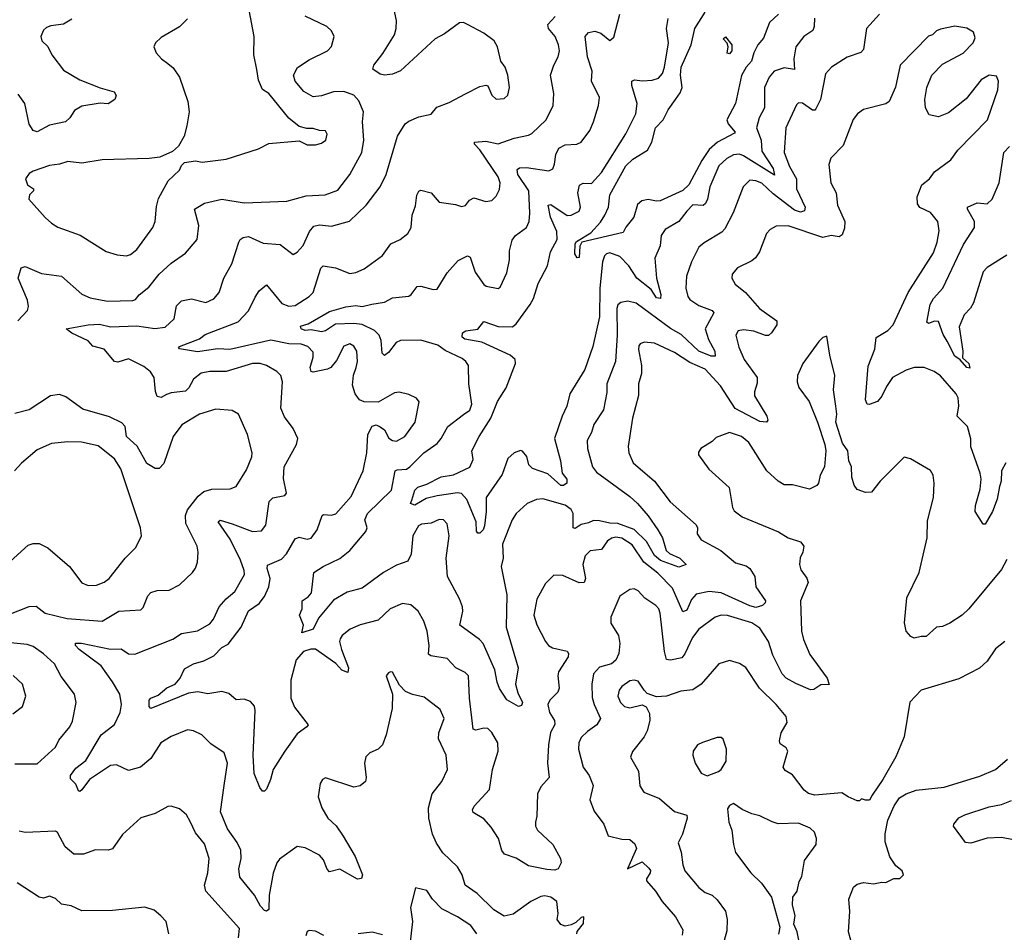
# Model space of a CAD drawing. Extents: x 1771496 to 1971148, y 471553 to 643630.
# Tile 403 of 656: x 1861708 to 1866559, y 571342 to 575839. Entities that reach past the tile are written whole.
import ezdxf

# ---------------------------------------------------------------- set-up
doc = ezdxf.new("R2010")
doc.units = 0

msp = doc.modelspace()

# ---------------------------------------------------------------- linework, layer by layer
at = {"layer": '0CON10XD'}
for points in [[(1862755, 573355.3), (1862855, 573316.4), (1862900.3, 573319.7), (1862921.2, 573348.8), (1862936.7, 573465), (1862955, 573482.2), (1863015, 573493.8), (1863023.3, 573505), (1863008.3, 573578.3), (1863010.8, 573635), (1863071.5, 573745), (1863078.9, 573775), (1863055.6, 573825), (1863012.3, 573882.3), (1862994.7, 573925), (1863003.6, 574055), (1862995.6, 574085), (1862976, 574105), (1862925, 574135.5), (1862893.8, 574143.8), (1862855, 574144.6), (1862725.4, 574105.4), (1862645, 574106), (1862603, 574097), (1862565, 574067.1), (1862541.8, 574025), (1862525, 574007.7), (1862455, 574000), (1862431.4, 573991.4), (1862405, 573977.5), (1862385, 573982), (1862376.7, 574006.7), (1862371.2, 574075), (1862353.1, 574103.1), (1862319.3, 574129.3), (1862245, 574167.5), (1862191.2, 574151.2), (1862175, 574154.4), (1862125, 574215.6), (1862069.4, 574229.4), (1862045, 574256), (1861965, 574294.4), (1861937.5, 574315), (1862045, 574335.4), (1862101.9, 574338.1), (1862155, 574325.9), (1862285, 574329.4), (1862373.5, 574316.5), (1862425, 574323.5), (1862469.4, 574365), (1862481.7, 574428.3), (1862505, 574453.6), (1862555, 574462.7), (1862625, 574445.6), (1862665, 574462.5), (1862691.4, 574495), (1862714.6, 574565.4), (1862753.8, 574636.2), (1862787.6, 574742.4), (1862795, 574756), (1862810, 574765), (1862835, 574770.5), (1862907.8, 574737.8), (1862991.3, 574731.3), (1863055, 574681.2), (1863075, 574692.5), (1863105, 574725.6), (1863135.9, 574795), (1863158.3, 574821.7), (1863185, 574828), (1863245, 574821.2), (1863333.6, 574846.4), (1863415.7, 574924.3), (1863484.7, 575015.3), (1863513.3, 575075), (1863570, 575265), (1863607.1, 575325), (1863625, 575338.9), (1863675, 575360), (1863735, 575373.8), (1863763, 575407), (1863825, 575431.1), (1863905, 575473.1), (1863975, 575508.9), (1864005, 575516), (1864015, 575513.3), (1864035, 575466), (1864055, 575447.1), (1864095, 575450.6), (1864113.4, 575466.6), (1864122.2, 575505), (1864113.3, 575565), (1864100, 575605), (1864078.8, 575635), (1864062.5, 575705), (1864046, 575735), (1863995, 575772.2), (1863915, 575815.7), (1863895, 575824.3), (1863875, 575822.9), (1863800.7, 575769.3), (1863755, 575744.2), (1863585, 575586.2), (1863545, 575569.6), (1863505, 575565.5), (1863485, 575569.6), (1863448.8, 575595), (1863452.5, 575615), (1863498.2, 575671.8), (1863555, 575764), (1863563.6, 575795), (1863565.5, 575835), (1863551.9, 575895)], [(1861965, 575841.5), (1861925, 575816.1), (1861861.5, 575808.5), (1861839.7, 575800.3), (1861825, 575786.2), (1861812.2, 575755), (1861816.9, 575735), (1861847, 575707), (1861866.2, 575665), (1861925, 575590.4), (1862005, 575541.8), (1862105, 575502.1), (1862173.3, 575483.3), (1862184, 575465), (1862176.7, 575445), (1862145, 575424.4), (1862105, 575427.1), (1862015, 575413.3), (1861978.8, 575391.2), (1861955, 575354.4), (1861934, 575336), (1861855, 575319.2), (1861795, 575285.6), (1861775, 575291.9), (1861755, 575324.2), (1861734.2, 575425), (1861700.9, 575470.9)], [(1862535, 575842), (1862495, 575804.2), (1862405, 575751.2), (1862376.7, 575725), (1862370, 575705), (1862380, 575675), (1862406.7, 575645), (1862437.5, 575622.5), (1862465, 575602), (1862495.4, 575555.4), (1862537.1, 575435), (1862542.5, 575385), (1862532.5, 575315), (1862518, 575265), (1862491.2, 575215), (1862460.8, 575189.2), (1862398.8, 575161.2), (1862345.8, 575154.2), (1862115, 575148.6), (1862015, 575131.4), (1861945, 575140.6), (1861905, 575126.9), (1861855, 575120.6), (1861775, 575092.5), (1861755, 575081.2), (1861736.2, 575055), (1861746.2, 575025), (1861776.2, 575005), (1861776.7, 574995), (1861756.7, 574975), (1861753.3, 574955), (1861833.4, 574863.4), (1861865.7, 574835.7), (1861897, 574817), (1862006.3, 574776.3), (1862135, 574697.1), (1862189.4, 574679.4), (1862235, 574674.3)], [(1862235, 574674.3), (1862255, 574681.4), (1862285, 574705.8), (1862364.4, 574815), (1862376.4, 574845), (1862382.1, 574917.9), (1862391.9, 574958.1), (1862440, 575045), (1862495, 575097.5), (1862505, 575120), (1862520, 575135), (1862575, 575143.3), (1862606.7, 575136.7), (1862725, 575152), (1862885, 575202.5), (1862935, 575228), (1863085, 575242.5), (1863125, 575222), (1863165, 575221.2), (1863195, 575230), (1863216, 575245), (1863223.8, 575275), (1863215, 575291.2), (1863185, 575292), (1863155, 575302.5), (1863122.7, 575302.7), (1863085, 575312.5), (1863035, 575354), (1862935, 575474.2), (1862904, 575495), (1862885, 575540), (1862876.6, 575593.4), (1862862.5, 575665), (1862863.5, 575755), (1862839.5, 575885)], [(1863365.4, 574125), (1863371.8, 574155), (1863368.6, 574205), (1863355, 574230), (1863335, 574241.4), (1863305, 574229.2), (1863269.9, 574160.1), (1863241.9, 574125), (1863225, 574116.1), (1863155, 574101.8), (1863144.6, 574104.6), (1863139.7, 574125), (1863154.7, 574175), (1863155, 574200), (1863128.5, 574228.5), (1863095, 574240.5), (1863035, 574242), (1862945, 574259.8), (1862743.3, 574213.3), (1862685, 574216.7), (1862585, 574202.1), (1862495, 574216.7), (1862490.8, 574225), (1862495, 574228.6), (1862594.6, 574265.4), (1862622.8, 574287.2), (1862785, 574349.4), (1862836.2, 574403.8), (1862868.4, 574471.6), (1862887.6, 574502.4), (1862925, 574532.5), (1862999.7, 574439.7), (1863035, 574427.6), (1863065, 574430.9), (1863134.5, 574475), (1863153.6, 574495), (1863192.7, 574615), (1863203.8, 574626.2), (1863265, 574616.2), (1863335, 574588.5), (1863365, 574592.2), (1863405, 574610.6), (1863495, 574676.9), (1863536.2, 574733.8), (1863582, 574755), (1863620, 574785), (1863637.8, 574815), (1863642.5, 574875), (1863659.1, 574920.9), (1863665, 574973.3), (1863675, 574993.8), (1863685, 574998.8), (1863735, 574985.8), (1863775, 574939.5), (1863855, 574928.5), (1863885, 574917.8), (1863905, 574922.5), (1863925, 574949.2), (1863945, 574961.1), (1864005, 574943.3), (1864035, 574947.1), (1864055, 574969.2), (1864071.7, 575001.7), (1864076.1, 575035), (1864065.4, 575065), (1863975, 575197.3), (1863948.6, 575225), (1863948.8, 575235), (1864005, 575240.3), (1864065, 575226.2), (1864145, 575254.3), (1864215, 575269.4), (1864231.7, 575278.3), (1864301.5, 575345), (1864336.5, 575415), (1864340.6, 575475), (1864323.6, 575565), (1864340, 575615), (1864360.9, 575655), (1864367.1, 575685), (1864362.9, 575715), (1864346.8, 575755), (1864314.4, 575795), (1864310.8, 575815), (1864346.2, 575853.8)], [(1862525, 574688.6), (1862583.3, 574755), (1862591.5, 574825), (1862570, 574905), (1862618.8, 574935), (1862705, 574953.5), (1862815, 574936.4), (1863024.1, 574944.1), (1863119.7, 574970.3), (1863212.5, 574975), (1863275, 574998.1), (1863334.5, 575075), (1863394.3, 575184.3), (1863404.5, 575245), (1863397.7, 575335), (1863401.8, 575385), (1863378.6, 575438.6), (1863355, 575467.1), (1863304.7, 575484.7), (1863255, 575483.2), (1863195, 575464), (1863155, 575458.8), (1863108.2, 575485), (1863066.2, 575535), (1863057.7, 575565), (1863076.8, 575603.2), (1863135, 575641.1), (1863225.6, 575685), (1863243.9, 575706.1), (1863258.1, 575755), (1863243.8, 575783.8), (1863221.9, 575805), (1863115, 575855.3)], [(1865944.4, 575865), (1865880, 575795), (1865865, 575692), (1865852.3, 575677.7), (1865785, 575653.3), (1865708, 575605), (1865677.9, 575572.1), (1865653.1, 575445), (1865631.4, 575398.6), (1865625, 575392.2), (1865615, 575393.5), (1865565, 575427.1), (1865545, 575428.6), (1865535, 575418.8), (1865482.5, 575305), (1865475.4, 575185), (1865501.2, 575115), (1865535.4, 575055), (1865535.3, 575005), (1865578.5, 574915), (1865575, 574896), (1865555, 574890.6), (1865525, 574899.8), (1865420.5, 574980.5), (1865365, 575032.3), (1865335, 575045.4), (1865305, 575047.5), (1865272.7, 575015), (1865223.3, 574886.7), (1865182.2, 574807.8), (1865167.6, 574792.4), (1865080.5, 574739.5), (1865055, 574717.1), (1865017.5, 574645), (1864993.1, 574575), (1864990.4, 574515), (1865000.4, 574475), (1865010.4, 574460.4), (1865055, 574430.4), (1865120, 574405), (1865128.8, 574395), (1865085.3, 574315), (1865102.1, 574262.1), (1865132.7, 574205), (1865135, 574181.2), (1865115, 574180.7), (1865055, 574204.8), (1864967.1, 574287.1), (1864915, 574317.5), (1864745, 574441.5), (1864705, 574452.5), (1864670, 574445), (1864655, 574434), (1864650.7, 574415), (1864652.5, 574285), (1864642.9, 574155), (1864601, 574045), (1864600.9, 574000.9), (1864584.3, 573915.7), (1864536.6, 573843.4), (1864525.4, 573805), (1864504.1, 573765), (1864506.2, 573725), (1864529.6, 573635), (1864549.6, 573609.6), (1864715, 573489.5), (1864751.5, 573455), (1864805, 573393.5), (1864852.1, 573325), (1864874.5, 573285), (1864892.7, 573222.7), (1864908.9, 573208.9), (1864960.9, 573185), (1864992.5, 573155), (1864955, 573140.5), (1864865, 573174.1), (1864835, 573198.1), (1864797.2, 573267.2), (1864736, 573326), (1864655.8, 573355.8), (1864615, 573357.4), (1864565, 573369.5), (1864535, 573370.4), (1864510.1, 573359.9), (1864475, 573352.1), (1864445, 573331.8), (1864435, 573334.3), (1864435.3, 573405), (1864425.2, 573425.2), (1864395.8, 573445.8), (1864285, 573477.7), (1864255, 573474.5), (1864209.2, 573455), (1864155, 573405.6), (1864134.5, 573375), (1864086.4, 573255), (1864090, 573185), (1864080.7, 573145), (1864108.8, 573005), (1864104.6, 572845), (1864164.6, 572645), (1864150.4, 572565), (1864162, 572522), (1864185.7, 572474.3), (1864180, 572460), (1864165, 572453.8), (1864107.6, 572487.6), (1864072.7, 572542.7), (1864060.3, 572575), (1864048.4, 572635), (1863991.3, 572765), (1863972.9, 572785), (1863876.9, 572855), (1863891.6, 572925), (1863889.7, 572945), (1863875.8, 572985), (1863815.5, 573095), (1863809.7, 573185), (1863824.7, 573295), (1863814.6, 573355), (1863796, 573375), (1863775, 573376.2), (1863735, 573357.5), (1863687.6, 573352.4), (1863673.8, 573345), (1863645.8, 573295), (1863636.4, 573205), (1863619.8, 573170.2), (1863565, 573151.3), (1863501.1, 573115), (1863395, 573037.7), (1863321.5, 573018.5), (1863255, 572978.5), (1863180.9, 572889.1), (1863155, 572835.6), (1863098.3, 572818.3), (1863107.1, 572855), (1863087.5, 572905), (1863099.4, 572935), (1863100.8, 572975), (1863130, 572995), (1863146.2, 573015), (1863156.9, 573115), (1863203.1, 573145), (1863285, 573183.8), (1863335, 573222.9), (1863413.9, 573316.1), (1863419.6, 573335), (1863409.5, 573375), (1863421.1, 573405), (1863539.7, 573520.3), (1863557.5, 573615), (1863568.5, 573621.5), (1863614.6, 573624.6), (1863630, 573635), (1863699.6, 573705), (1863765, 573750.4), (1863785.3, 573775), (1863817.5, 573835), (1863895, 573892.7)], [(1863895, 573892.7), (1863925.5, 573915), (1863935.9, 573944.1), (1863921.1, 574045), (1863920, 574135), (1863907.1, 574155), (1863889, 574169), (1863805, 574208.4), (1863769.1, 574235), (1863685, 574259), (1863585, 574258.4), (1863562.3, 574247.7), (1863525, 574198.5), (1863505, 574184.4), (1863493.9, 574195), (1863488.7, 574258.7), (1863479.4, 574285), (1863456.6, 574306.6), (1863396, 574336), (1863355, 574342.3), (1863265, 574338.8), (1863215, 574306), (1863195, 574300.3), (1863145, 574309.8), (1863115, 574306.5), (1863094.6, 574315), (1863092.2, 574327.8), (1863130, 574340), (1863235, 574401.3), (1863315, 574423.3), (1863365, 574429.6), (1863395, 574426.1), (1863443.3, 574436.7), (1863505, 574447.5), (1863545, 574467.9), (1863625, 574477.1), (1863637.5, 574485), (1863665.9, 574524.1), (1863685, 574525.7), (1863745, 574510), (1863765, 574511.2), (1863815, 574591.4), (1863868, 574652), (1863914.2, 574675.8), (1863927.8, 574667.8), (1863952.2, 574595), (1863995, 574533.3), (1864006.7, 574525), (1864065, 574513.8), (1864075, 574521.2), (1864109.1, 574590.9), (1864121.9, 574655), (1864121.1, 574698.9), (1864135, 574752), (1864151.4, 574775), (1864205.7, 574815), (1864218.5, 574845), (1864222.1, 574885), (1864216.4, 574995), (1864162.2, 575075), (1864159.4, 575100.6), (1864171.1, 575108.9), (1864205, 575109.8), (1864315, 575093.5), (1864335, 575104.2), (1864342.5, 575127.5), (1864350.3, 575175), (1864365, 575205.5), (1864395, 575221.5), (1864452.5, 575225), (1864475, 575234.4), (1864517, 575293), (1864534.5, 575335), (1864560.6, 575415), (1864565.6, 575455), (1864526.2, 575535), (1864529.2, 575585), (1864506.2, 575655), (1864493.8, 575756.2), (1864510, 575775), (1864542.4, 575782.4), (1864571.8, 575771.8), (1864615, 575736.7), (1864635, 575752.5), (1864664.4, 575865)], [(1865623.8, 575846.2), (1865622.5, 575805), (1865615.4, 575784.6), (1865571.4, 575755), (1865531.4, 575705), (1865522.1, 575645), (1865526.2, 575593.8), (1865475, 575601.8), (1865425, 575585.5), (1865400.9, 575555), (1865378.5, 575505), (1865377.9, 575405), (1865351.6, 575355), (1865338.8, 575305), (1865361.2, 575245), (1865365, 575190), (1865420.4, 575105), (1865427.7, 575072.3), (1865275, 575168), (1865255, 575175.2), (1865225, 575173.5), (1865191.8, 575155), (1865152.3, 575117.7), (1865108, 575015), (1865097.6, 574955), (1865087.8, 574932.2), (1865075, 574923.2), (1865025, 574926.2), (1864994.7, 574895.3), (1864956.5, 574845), (1864888.6, 574805), (1864868.9, 574775), (1864863.3, 574725), (1864836.9, 574663.1), (1864846.2, 574565), (1864866.7, 574485), (1864865, 574464.4), (1864845, 574468.1), (1864819.7, 574509.7), (1864749.3, 574565), (1864708.8, 574625), (1864665, 574671.2), (1864615, 574689.7), (1864598.6, 574685), (1864589.6, 574675), (1864580, 574645), (1864566.7, 574515), (1864564.3, 574375), (1864532.3, 574227.7), (1864492.5, 574115), (1864418, 573995), (1864404.4, 573935), (1864380.6, 573885), (1864343.5, 573775), (1864372.5, 573665), (1864380.8, 573605), (1864404.4, 573575), (1864404, 573555), (1864387.3, 573542.7), (1864375, 573544.2), (1864310.8, 573600.8), (1864235, 573626.7), (1864216.9, 573645), (1864206.2, 573686.2), (1864185, 573713.3), (1864175, 573716.2), (1864145, 573704), (1864113.8, 573676.2), (1864085, 573597.5), (1864005.7, 573485), (1864007.3, 573415), (1863999.1, 573345), (1863991.1, 573325), (1863975, 573308.6), (1863965, 573309.2), (1863958.5, 573318.5), (1863957.9, 573365), (1863911.6, 573475), (1863885, 573504.1), (1863865, 573507), (1863765, 573493.2), (1863711.1, 573478.9), (1863655, 573446.9), (1863634, 573454), (1863639.5, 573470.5), (1863655, 573520), (1863670, 573535), (1863715, 573550), (1863785, 573585.6), (1863845, 573595.7), (1863926.8, 573633.2), (1863942.3, 573672.3), (1863935.6, 573715), (1863971.8, 573785), (1864029.6, 573875), (1864062.2, 573957.8), (1864105.5, 574024.5), (1864151.7, 574145), (1864148.6, 574165), (1864125.4, 574185), (1863985, 574250.4), (1863902, 574265), (1863888.8, 574275), (1863890, 574295), (1863906.7, 574305), (1863965, 574313.6), (1863995, 574351.5), (1864065, 574327.5), (1864136.7, 574325), (1864155, 574340.8), (1864222.7, 574435), (1864239.4, 574465), (1864261.9, 574538.1), (1864308.4, 574625), (1864324.2, 574695), (1864356.5, 574755), (1864354.8, 574795), (1864323, 574865), (1864311.9, 574925), (1864325, 574927.7), (1864405, 574874), (1864425.3, 574874.7), (1864465.3, 574894.7), (1864471.3, 574915), (1864458.8, 574985), (1864467, 575023), (1864485, 575032.7), (1864525, 575032.1), (1864575, 575086.4), (1864695, 575276.9), (1864743.6, 575375), (1864750, 575425), (1864724.4, 575515), (1864724.6, 575535.4), (1864737.8, 575542.2), (1864777, 575537), (1864825, 575540), (1864855, 575550.6), (1864876, 575574), (1864885.8, 575604.2), (1864904.5, 575725), (1864895.7, 575795.7), (1864902.7, 575845)], [(1865446.5, 575865), (1865403.1, 575825), (1865372.9, 575747.1), (1865345, 575714.4), (1865324.8, 575675.2), (1865313, 575635), (1865287.2, 575605), (1865265, 575564.4), (1865234.6, 575425.4), (1865192.9, 575345), (1865198.1, 575325), (1865232.5, 575285), (1865230.5, 575279.5), (1865145.6, 575235), (1865105, 575199.5), (1865068.8, 575145), (1865004.8, 575025.2), (1864975, 574997.1), (1864863.7, 574946.3), (1864845, 574944.3), (1864805, 574953.1), (1864773.8, 574946.2), (1864752.7, 574927.3), (1864734.4, 574865), (1864694.4, 574815.6), (1864680.7, 574789.3), (1864477.5, 574742.5), (1864467.6, 574722.4), (1864465, 574667.5), (1864455, 574665.8), (1864442.9, 574685), (1864444.5, 574735), (1864451.2, 574745), (1864521.6, 574788.4), (1864569.1, 574840.9), (1864591.1, 574875), (1864609.4, 574915), (1864616.2, 574975), (1864695, 575119.2), (1864728.8, 575151.2), (1864800.6, 575195), (1864822.5, 575235), (1864840.4, 575305), (1864878.1, 575345), (1864903.6, 575395), (1864940, 575445), (1864962.1, 575477.9), (1864971.5, 575505), (1864963.7, 575565), (1864967.8, 575605), (1865016.7, 575715), (1865034.6, 575795.4), (1865085.3, 575875)], [(1866566.2, 573655), (1866544.6, 573615), (1866543.8, 573565), (1866535, 573538.8), (1866524.6, 573475.4), (1866501.8, 573415), (1866465, 573353.3), (1866455, 573352.5), (1866416, 573415), (1866416.5, 573445), (1866440, 573525), (1866444.5, 573575), (1866440.4, 573605), (1866394.2, 573734.2), (1866393.6, 573773.6), (1866377.3, 573835), (1866327.7, 573885), (1866335.9, 573935.9), (1866331.8, 573975), (1866321.9, 573995), (1866245, 574084), (1866213.8, 574105), (1866165, 574124.4), (1866115, 574124.5), (1866075, 574112.5), (1866008.9, 574075), (1865978.5, 574031.5), (1865956.4, 573983.6), (1865935, 573957.1), (1865892.9, 573942.9), (1865883.8, 573945), (1865875.5, 573965.5), (1865888, 574132), (1865921.3, 574215), (1865928, 574272), (1865985, 574306.5), (1866011.2, 574335), (1866085.9, 574494.1), (1866209.8, 574690.2), (1866228.3, 574741.7), (1866238.3, 574798.3), (1866231.4, 574845), (1866195, 574888.1), (1866142.9, 574912.9), (1866130.9, 574930.9), (1866129.5, 574965), (1866152.9, 575025), (1866190, 575055), (1866215, 575088.6), (1866295, 575148), (1866330.8, 575195), (1866475.7, 575345), (1866526.8, 575493.2), (1866531.2, 575535), (1866520.7, 575560.7), (1866485, 575566), (1866445, 575542), (1866371.4, 575448.6), (1866285, 575379.2), (1866235, 575359.4), (1866189.4, 575369.4), (1866170.8, 575405), (1866166.9, 575445), (1866177.5, 575505), (1866201.9, 575565), (1866255, 575619.4), (1866357.1, 575672.9), (1866406.1, 575723.9), (1866415, 575750), (1866407.4, 575777.4), (1866375, 575796), (1866315, 575806.7), (1866245, 575792), (1866225.9, 575784.1), (1866205, 575763.3), (1866185, 575756.7), (1866046, 575615), (1866023.4, 575506.6), (1865992.5, 575435), (1865975, 575423.8), (1865865, 575396.2), (1865835.8, 575374.2), (1865815, 575346.2), (1865765, 575218.8), (1865704.5, 575155.5), (1865694.4, 575125.6), (1865704.3, 575035), (1865730, 574985), (1865736.7, 574925), (1865772.9, 574845), (1865772.2, 574812.2), (1865761.1, 574778.9), (1865745, 574769.4), (1865705.8, 574775.8), (1865665, 574765.4), (1865495, 574823.3), (1865435, 574821.5), (1865405.3, 574804.7), (1865387.8, 574785), (1865352.5, 574695), (1865334, 574666), (1865315, 574650), (1865244.6, 574615.4), (1865218.6, 574585), (1865217.5, 574565), (1865232.9, 574535), (1865284.5, 574495), (1865353.6, 574415), (1865438, 574355), (1865439.2, 574335), (1865412.5, 574295), (1865397.3, 574282.7), (1865382.1, 574282.1), (1865324.7, 574304.7), (1865275, 574310.9), (1865248.8, 574305), (1865236.9, 574285), (1865251.8, 574225), (1865277.5, 574165), (1865342.1, 574075), (1865342.3, 574047.7), (1865327.8, 574005), (1865328.7, 573985), (1865390, 573885), (1865394.1, 573865.9), (1865387.5, 573855), (1865355, 573858.5), (1865233.1, 573923.1), (1865161.6, 574035), (1865085, 574116.9), (1865009.2, 574149.2), (1864935, 574199.1), (1864835, 574244.6), (1864785, 574248.9), (1864765, 574240.8), (1864759.1, 574230.9), (1864756.4, 574213.6), (1864771.2, 574135), (1864772.5, 574095), (1864757.8, 574045), (1864756.8, 573986.8), (1864726.9, 573875), (1864705.6, 573735), (1864708.6, 573705), (1864731.4, 573655), (1864836.5, 573565), (1864913.6, 573463.6), (1865040.4, 573350.4), (1865047.5, 573335), (1865046.7, 573305), (1865066.3, 573276.3), (1865162.8, 573222.8), (1865235, 573162.2), (1865287.4, 573147.4), (1865305.3, 573135.3), (1865329.6, 573095), (1865334.7, 573045), (1865382.5, 572975), (1865381.5, 572965), (1865368.3, 572951.7), (1865335, 572943.1), (1865305, 572951), (1865164.7, 573015.3), (1865105, 573021.8), (1865041.9, 573008.1), (1865017.4, 572982.6), (1864995, 572928.9), (1864975, 572920.8), (1864925, 573038.4), (1864851.7, 573111.7), (1864783.2, 573165), (1864725, 573251.3), (1864675, 573283.6), (1864645, 573288.8), (1864625.3, 573284.7), (1864605, 573270.8), (1864575, 573227.5), (1864519.2, 573220.8), (1864495, 573197.1), (1864483.1, 573155), (1864495.5, 573085), (1864488.8, 573065), (1864465, 573064.6), (1864385, 573100), (1864339.1, 573100.9), (1864299.2, 573060.8), (1864255.9, 572984.1), (1864242.1, 572905), (1864256.3, 572856.3), (1864298.5, 572775), (1864312.9, 572755), (1864333.4, 572743.4), (1864405, 572727.1), (1864412.9, 572715), (1864410.6, 572699.4), (1864362.7, 572625), (1864359.1, 572605), (1864365.5, 572545), (1864360, 572525), (1864320.6, 572485), (1864310.9, 572465), (1864317.7, 572425), (1864342.7, 572385), (1864345.5, 572365.5), (1864323.7, 572326.3), (1864314.2, 572265.8), (1864308.7, 572175), (1864316.4, 572105), (1864275, 572058.8), (1864259.4, 572025), (1864256.2, 571915), (1864248.8, 571885), (1864250, 571865), (1864260, 571845), (1864334.5, 571774.5), (1864372.9, 571705), (1864375.8, 571685), (1864362, 571655), (1864345, 571648.5), (1864305, 571651.8), (1864215, 571669.4), (1864155, 571708.1), (1864097.4, 571727.4), (1864083.3, 571745), (1864067.7, 571805), (1864030.6, 571860.6), (1863995, 571900.6), (1863941.7, 571931.7), (1863939.2, 571945), (1863947.1, 571962.9), (1864022.5, 572045), (1864037.3, 572145), (1864065.7, 572234.3), (1864063.5, 572275), (1864035, 572325.7), (1864015, 572345.6), (1863995, 572347.8), (1863955, 572338.6), (1863942.6, 572342.6), (1863923.8, 572496.2), (1863919.2, 572605), (1863902.6, 572622.6), (1863857.1, 572645), (1863815, 572691.1), (1863734.7, 572704.7), (1863722.3, 572712.3), (1863726, 572755), (1863715.3, 572825.3), (1863700, 572875), (1863672, 572925), (1863635, 572956), (1863595, 572961.4), (1863534, 572935), (1863475, 572879.4), (1863385, 572857.8), (1863336, 572835), (1863297.1, 572805), (1863287.5, 572787.5), (1863284.6, 572775), (1863294.6, 572735), (1863328.5, 572645), (1863325, 572622.2), (1863295, 572634), (1863265.8, 572665.8), (1863165, 572737.8), (1863142.1, 572737.9), (1863106, 572725), (1863070, 572685), (1863043.6, 572585), (1863044.6, 572495), (1863061.6, 572451.6), (1863128.8, 572365), (1863123.3, 572355), (1863075, 572320), (1863014.7, 572235.3), (1862956.4, 572145), (1862944.3, 572095), (1862925, 572047.5), (1862915, 572037.5), (1862905, 572037.5), (1862891.2, 572055), (1862863.8, 572125), (1862859.4, 572215), (1862869.2, 572435), (1862865, 572455.6), (1862845, 572480), (1862815, 572490.9), (1862775, 572488.1), (1862739.2, 572519.2), (1862705, 572528.2), (1862635, 572516.8), (1862586.3, 572526.4), (1862540.1, 572519.9), (1862355, 572444.5), (1862346.7, 572455), (1862345.5, 572485), (1862354.3, 572495.7), (1862389.9, 572510.1), (1862433.3, 572546.7), (1862474.2, 572565), (1862498.6, 572595), (1862520.6, 572639.4), (1862565.4, 572664.6), (1862615, 572680), (1862665, 572704.7), (1862704.7, 572745.3), (1862735, 572762.5), (1862800, 572845), (1862835, 572926.7), (1862888.5, 572961.5), (1862915, 572997.1), (1862935.9, 573045), (1862942.5, 573085), (1862926.9, 573135), (1862929.4, 573150.6), (1862998.7, 573181.3), (1863022.6, 573207.4), (1863065, 573280.8), (1863085, 573288.6), (1863125, 573279.2), (1863145, 573284), (1863174.2, 573325), (1863198, 573395), (1863205, 573400.8), (1863245, 573397.9), (1863265.7, 573404.3), (1863340.8, 573489.2), (1863401.1, 573615), (1863418.5, 573705), (1863423.8, 573795), (1863445, 573836), (1863465, 573842), (1863485, 573833.1), (1863505, 573817.1), (1863526.6, 573776.6), (1863545, 573765.5), (1863565, 573762.5), (1863605.8, 573784.2), (1863657.5, 573855), (1863675.6, 573955.6), (1863663, 573973), (1863625, 573992.5), (1863577.3, 574002.7), (1863555, 573999.4), (1863475, 573954.4), (1863405, 573955.5), (1863382.9, 573965), (1863361.8, 573995), (1863348.1, 574038.1), (1863353, 574087), (1863365.4, 574125)], [(1865205, 575670), (1865194.3, 575674.3), (1865198.6, 575705), (1865193.5, 575723.5), (1865174, 575745), (1865185, 575754), (1865216.2, 575715), (1865216.9, 575685), (1865205, 575670)], [(1866571.1, 574678.9), (1866475, 574617.5), (1866455, 574596.9), (1866407, 574443), (1866392.9, 574417.1), (1866361.5, 574385), (1866337.5, 574325), (1866354.6, 574204.6), (1866352.9, 574172.9), (1866384.4, 574145), (1866388.9, 574121.1), (1866375, 574124.5), (1866342.1, 574162.1), (1866315, 574180), (1866277.9, 574255), (1866258.1, 574288.1), (1866235, 574350.8), (1866215, 574352.5), (1866185, 574341.2), (1866178, 574348), (1866193.5, 574435), (1866209.6, 574465), (1866256.7, 574515), (1866358.3, 574731.7), (1866411.5, 574815), (1866412, 574845), (1866377.9, 574905), (1866377.8, 574915), (1866425, 574936.4), (1866475, 574931.8), (1866498.7, 574955), (1866533.4, 575035), (1866557.5, 575185), (1866585, 575214.5)], [(1861699.4, 574355), (1861746.2, 574405), (1861751.1, 574425), (1861747.1, 574457.1), (1861701.5, 574565), (1861715, 574616), (1861735, 574622.5), (1861815, 574587.8), (1861915, 574575.6), (1862015, 574485.6), (1862055, 574467.5), (1862141.7, 574451.7), (1862265, 574454.5), (1862279.3, 574460.7), (1862296.9, 574483.1), (1862345, 574520.6), (1862395, 574584.4), (1862455, 574639.4), (1862525, 574688.6)], [(1866571.3, 573178.7), (1866545, 573129.4), (1866385, 572935.6), (1866350.8, 572905), (1866290, 572865), (1866255, 572848.8), (1866225, 572846.2), (1866175, 572800), (1866149.5, 572799.5), (1866115, 572792), (1866099.2, 572799.2), (1866075.8, 572825.8), (1866067.3, 572867.3), (1866079.2, 572990.8), (1866139.1, 573115), (1866178.5, 573285), (1866180.2, 573369.8), (1866210, 573485), (1866214, 573555), (1866208.8, 573595), (1866195, 573617.5), (1866097.5, 573675), (1866065, 573683.8), (1865946.9, 573565), (1865905, 573510), (1865875, 573508.5), (1865834.2, 573524.2), (1865820, 573545), (1865807.5, 573585), (1865806.1, 573635), (1865792.9, 573665), (1865787.7, 573715), (1865762.5, 573752.5), (1865729.4, 573855), (1865734.4, 573895), (1865728.5, 573935), (1865717.1, 574015), (1865724, 574085), (1865699.2, 574185), (1865685, 574280), (1865665, 574272.5), (1865645, 574252.5), (1865565.8, 574145), (1865540.6, 574085), (1865538.6, 574055), (1865546.8, 574026.8), (1865597.9, 573957.9), (1865638.6, 573855), (1865675.4, 573745.4), (1865680, 573715), (1865673.1, 573635), (1865651.4, 573595), (1865643.8, 573555), (1865635, 573543.8), (1865600, 573525), (1865515, 573546), (1865475, 573547.5), (1865445, 573564.3), (1865390, 573615), (1865300, 573755), (1865265, 573785.6), (1865205, 573804.2), (1865140.3, 573779.7), (1865120.5, 573759.5), (1865063.6, 573726.4), (1865053, 573707), (1865053.3, 573695), (1865104.1, 573624.1), (1865204.1, 573534.1), (1865219.5, 573435), (1865229.1, 573419.1), (1865268.3, 573388.3), (1865446, 573316), (1865495, 573285.6), (1865555.6, 573265.6), (1865571.2, 573245), (1865566, 573215), (1865552.9, 573187.1), (1865550.6, 573155), (1865557.4, 573127.4), (1865586.4, 573086.4), (1865592.5, 573065), (1865554.5, 572975), (1865560.4, 572825), (1865570, 572785), (1865601.2, 572711.2), (1865685.8, 572595), (1865696.7, 572563.3), (1865655, 572561.2), (1865621.2, 572538.8), (1865605, 572536), (1865532.3, 572567.7), (1865484.7, 572594.7), (1865465, 572615.7), (1865418.3, 572708.3), (1865397.2, 572775), (1865355, 572840.9), (1865315, 572867.1), (1865195, 572903.3), (1865165, 572904.5), (1865135, 572895.5), (1865054.5, 572835), (1865023.2, 572795), (1864985.6, 572714.4), (1864970, 572695), (1864915, 572682.9), (1864895.5, 572685.5), (1864885.3, 572725), (1864864.5, 572915), (1864857.3, 572935), (1864842.9, 572952.9), (1864788.1, 572988.1), (1864755, 573024.3), (1864735, 573034.3), (1864715, 573030.8), (1864665, 572998), (1864620, 572895), (1864620.9, 572865), (1864658.5, 572805), (1864665.5, 572764.5), (1864659.6, 572715), (1864645, 572683.1), (1864624.7, 572665.3), (1864565, 572648.5), (1864534.7, 572615.3), (1864527.1, 572565), (1864529.3, 572499.3), (1864538, 572465), (1864569.5, 572395), (1864551.5, 572365), (1864505, 572331.8), (1864475, 572301.8), (1864462.8, 572275), (1864461.1, 572245), (1864483.8, 572155), (1864513.5, 572115), (1864534.4, 572065), (1864516.7, 571995), (1864538.9, 571938.9), (1864585.5, 571875.5), (1864607.7, 571817.7), (1864675, 571800.8), (1864715, 571799.2), (1864738.3, 571778.3), (1864746.8, 571755), (1864702, 571655), (1864775, 571688.5), (1864808.7, 571658.7), (1864815.9, 571645.9), (1864814.1, 571635), (1864795.9, 571605), (1864796.2, 571595), (1864840.5, 571545), (1864873.8, 571493.8), (1864938.5, 571418.5), (1864975.7, 571355), (1864971.3, 571328.7)], [(1861655, 572907.9), (1861755, 572946.9), (1861789.7, 572949.7), (1861834.6, 572914.6), (1861942.1, 572887.9), (1862115, 572874.6), (1862196.4, 572923.6), (1862305, 572931.4), (1862317.1, 572942.9), (1862340.2, 572999.8), (1862355, 573017.1), (1862385, 573025.6), (1862445, 573027.1), (1862495, 573054.2), (1862559.2, 573115), (1862575, 573136.7), (1862584.3, 573165), (1862586.9, 573215), (1862581.9, 573245), (1862526.2, 573356.2), (1862524.7, 573395), (1862535.7, 573424.3), (1862588.3, 573491.7), (1862615.9, 573514.1), (1862655, 573526), (1862745, 573527.1), (1862775, 573538), (1862825, 573620), (1862852, 573685), (1862854.2, 573705), (1862830.8, 573795), (1862786.2, 573895), (1862755, 573912.5), (1862675, 573918.9), (1862595, 573895.6), (1862507.8, 573842.2), (1862464.4, 573785), (1862417.9, 573652.1), (1862395, 573627.1), (1862375, 573626.9), (1862335, 573651.9), (1862287, 573737), (1862234.7, 573784.7), (1862228.5, 573835), (1862212.3, 573852.3), (1862151.4, 573881.4), (1862019.4, 573919.4), (1861935, 573981.1), (1861905, 573992.5), (1861860.8, 573985), (1861755, 573916.5), (1861685, 573898.8)], [(1861661.2, 573168.8), (1861750.3, 573249.7), (1861775, 573257.1), (1861805, 573257.1), (1861846.9, 573236.9), (1861954.3, 573145), (1862015, 573064.2), (1862045, 573051.1), (1862087.4, 573052.6), (1862125, 573067.1), (1862149.2, 573085), (1862228.6, 573185), (1862281.3, 573238.7), (1862308, 573295), (1862304.2, 573335), (1862206.4, 573626.4), (1862175, 573674.5), (1862095, 573739.6), (1862013.6, 573756.4), (1861945, 573758.1), (1861865, 573750), (1861795, 573720), (1861716.9, 573653.1), (1861682.9, 573615)], [(1864452.7, 571335), (1864454.3, 571345.7), (1864485.2, 571384.8), (1864488.3, 571418.3), (1864475, 571415.4), (1864449, 571391), (1864425, 571379.2), (1864395, 571373.1), (1864375, 571380.8), (1864356, 571405), (1864360.5, 571435), (1864355, 571493.3), (1864325, 571514.5), (1864295, 571522.5), (1864275, 571519.1), (1864225.8, 571494.2), (1864139.4, 571430.6), (1864095, 571421.1), (1864045, 571453.5), (1863962.6, 571532.6), (1863903.8, 571575), (1863888.9, 571625), (1863865, 571664.2), (1863793.3, 571733.3), (1863761.2, 571781.2), (1863742.8, 571825), (1863724.7, 571905), (1863722.2, 571955), (1863740.7, 572025), (1863787.8, 572085), (1863815.4, 572144.6), (1863809.1, 572215), (1863771.1, 572295), (1863773.2, 572325), (1863798.9, 572395), (1863779.7, 572439.7), (1863701.4, 572501.4), (1863643.1, 572513.1), (1863609.3, 572529.3), (1863578.9, 572558.9), (1863545, 572623.3), (1863535, 572626.2), (1863525, 572620), (1863514.2, 572605), (1863545.7, 572515), (1863543.3, 572445), (1863513.5, 572315), (1863495, 572265.8), (1863475, 572244.4), (1863433, 572227), (1863413.4, 572206.6), (1863407.8, 572175), (1863415.6, 572105), (1863411.4, 572085), (1863385, 572063.1), (1863355, 572056.9), (1863215, 572103.8), (1863200, 572095), (1863188.8, 572075), (1863178.8, 572008.8), (1863196.7, 571955), (1863226.9, 571905), (1863267.4, 571867.4), (1863302.1, 571815), (1863361.5, 571715), (1863397.5, 571625), (1863392.7, 571607.3), (1863373.4, 571603.4), (1863285, 571653.5), (1863235, 571640), (1863222.8, 571652.8), (1863205, 571698.6), (1863185, 571722.5), (1863115, 571757.5), (1863075, 571764), (1862988.3, 571701.7), (1862975, 571683.8), (1862956.4, 571633.6), (1862937.9, 571525), (1862936.4, 571455), (1862925, 571445.8), (1862915, 571450), (1862895, 571471.4), (1862865, 571525.7), (1862793, 571613), (1862788.8, 571655), (1862800, 571705), (1862797.2, 571747.2), (1862780.3, 571785), (1862732.6, 571852.6), (1862697.2, 571935), (1862715.3, 572064.7), (1862731.5, 572175), (1862715, 572226.7), (1862650.2, 572270.2), (1862605, 572315.8), (1862565.4, 572335.4), (1862535, 572340), (1862455, 572306.5), (1862404, 572275), (1862355, 572198), (1862303.8, 572155), (1862245, 572138.9), (1862185, 572167.8), (1862155, 572163.8), (1862052.7, 572095), (1862015, 572044.3), (1862005, 572036.2), (1861998.8, 572038.8), (1861985, 572072), (1861958.6, 572098.6), (1861958.1, 572115), (1861985, 572150), (1862035, 572188.9), (1862110, 572315), (1862175, 572366.2), (1862203.5, 572425), (1862210, 572465), (1862201.8, 572515), (1862165.4, 572575.4), (1862110.4, 572655), (1862000.9, 572735), (1861983.3, 572755), (1861983.6, 572766.4), (1862013.3, 572766.7), (1862155, 572736.4), (1862208.2, 572738.2), (1862245, 572713.3), (1862275, 572711.8), (1862463, 572787), (1862505, 572814.5), (1862585, 572827.3), (1862645, 572861.8), (1862663.8, 572885), (1862690.8, 572945), (1862725.4, 572985), (1862768.9, 573021.1), (1862815.3, 573105), (1862814.2, 573125), (1862795.7, 573175), (1862745, 573279.1), (1862685.6, 573365), (1862696.7, 573373.3), (1862755, 573355.3)], [(1861685, 572171.5), (1861795, 572171.4), (1861884.2, 572255), (1861900.7, 572289.3), (1861955.9, 572354.1), (1861968.1, 572381.9), (1861986.5, 572475), (1861978.6, 572515), (1861912.4, 572602.4), (1861879.2, 572665), (1861825, 572714.1), (1861775, 572749.7), (1861745, 572760.8), (1861545, 572780.3)], [(1866562.5, 572775), (1866515, 572738), (1866475, 572677.5), (1866436.9, 572643.1), (1866335, 572591.1), (1866149.2, 572535), (1866093.6, 572476.4), (1866065.5, 572305), (1866025, 572206.7), (1865961.2, 572095), (1865907.5, 572017.5), (1865895, 571993.3), (1865875, 571992.5), (1865855, 572000), (1865845, 571990), (1865835, 571990), (1865789.3, 572009.3), (1865759.4, 572029.4), (1865625, 572018.2), (1865595, 572026.5), (1865572.6, 572042.6), (1865515, 572117.5), (1865479.1, 572139.1), (1865470, 572155), (1865491.9, 572235), (1865485, 572251.2), (1865455, 572270), (1865451.4, 572285), (1865460, 572325), (1865489.1, 572375), (1865484.4, 572405), (1865434.5, 572465), (1865352.3, 572545), (1865285, 572647.1), (1865255, 572666.9), (1865205, 572681.1), (1865153.3, 572665), (1865065.6, 572565), (1865025, 572536.9), (1864965, 572530.4), (1864895, 572506.2), (1864845, 572501.9), (1864799.1, 572519.1), (1864784.3, 572535), (1864755, 572579.2), (1864735, 572584.3), (1864715, 572581.1), (1864675, 572552.9), (1864662.5, 572535), (1864655.5, 572505), (1864667.5, 572475), (1864688, 572455), (1864715, 572447.9), (1864775, 572462), (1864795, 572453.3), (1864810.5, 572420.5), (1864812.5, 572385), (1864799.5, 572335), (1864784.4, 572305), (1864727.9, 572232.1), (1864717.1, 572205), (1864756.2, 572136.2), (1864763.9, 572063.9), (1864783.1, 572033.1), (1864860.9, 572000.9), (1864935, 571936.7), (1864995, 571920), (1864996.4, 571905), (1864974.5, 571825.5), (1864952.6, 571782.6), (1864967.6, 571737.6), (1864974.7, 571675), (1864984.5, 571645.5), (1865055, 571562.5), (1865085, 571537.5), (1865120, 571525), (1865145, 571502), (1865185.4, 571445.4), (1865194.3, 571405.7), (1865191.4, 571348.6), (1865178.3, 571301.7)], [(1861675, 572418.1), (1861722.5, 572455), (1861738.1, 572505), (1861722.5, 572565), (1861677, 572607)], [(1865095, 572112.5), (1865151.2, 572135), (1865163.8, 572145), (1865188.8, 572185), (1865191.2, 572245), (1865173.6, 572293.6), (1865165, 572302.5), (1865145, 572302.5), (1865072.3, 572277.7), (1865047.5, 572265), (1865026.7, 572235), (1865024.1, 572214.1), (1865036, 572175), (1865065.5, 572125.5), (1865095, 572112.5)], [(1865807.5, 571285), (1865791.1, 571345), (1865798.7, 571445), (1865793.9, 571505), (1865815.4, 571564.6), (1865835, 571578.6), (1865865, 571587.1), (1865915, 571580.8), (1865955, 571588.8), (1865975, 571586.7), (1866015, 571607.5), (1866045, 571607.5), (1866062.5, 571625), (1866056, 571645), (1866025, 571670), (1865994.5, 571714.5), (1865973, 571787), (1865973, 571827), (1865985.6, 571894.4), (1866016.2, 571965), (1866043.3, 572005), (1866075, 572024), (1866125, 572041.9), (1866262.4, 572057.6), (1866439.3, 572110.7), (1866515.8, 572144.2), (1866575, 572195.6)], [(1862785.9, 571315), (1862790.5, 571360.5), (1862624.7, 571545), (1862618.9, 571575), (1862635.4, 571635), (1862641.5, 571705), (1862618.6, 571778.6), (1862575, 571832), (1862547.6, 571887.6), (1862530.3, 571920.3), (1862495, 571950), (1862455, 571964), (1862438.8, 571961.2), (1862375, 571927.1), (1862305, 571906), (1862215, 571823.8), (1862165, 571752.9), (1862145, 571747.5), (1862081.7, 571748.3), (1862022.4, 571727.6), (1861975, 571727.1), (1861933.2, 571763.2), (1861895, 571834.2), (1861885, 571841.1), (1861735, 571833.5), (1861705, 571840.9)], [(1865548.8, 571295), (1865538.8, 571345), (1865521.7, 571381.7), (1865528.8, 571425), (1865516.4, 571476.4), (1865516.7, 571515), (1865538.8, 571545), (1865548.3, 571591.7), (1865562.3, 571617.7), (1865574.4, 571695.6), (1865632, 571775), (1865634, 571805), (1865624, 571835), (1865603.3, 571855), (1865545, 571880), (1865445, 571877.1), (1865415, 571885.8), (1865355, 571916), (1865315, 571926), (1865267.3, 571947.3), (1865225, 571976.7), (1865205, 571966.7), (1865195, 571950), (1865202, 571885), (1865217.1, 571845), (1865224.4, 571775), (1865235.6, 571735.6), (1865310.8, 571635), (1865363.7, 571583.7), (1865412, 571515), (1865453, 571367), (1865446.4, 571333.6)], [(1866605, 571796.9), (1866545, 571808.7), (1866475, 571805.4), (1866395, 571781.8), (1866367.5, 571785), (1866308.8, 571865), (1866310, 571875), (1866334.7, 571905.3), (1866365, 571921.2), (1866485, 571960.7), (1866545, 571971.2), (1866595, 571991.1)], [(1862443.3, 571335), (1862430, 571395), (1862403.9, 571423.9), (1862370.7, 571450.7), (1862325, 571466), (1862165, 571450), (1862015, 571448.6), (1861962.4, 571472.4), (1861915, 571481.4), (1861885, 571508.6), (1861855, 571520), (1861825, 571510), (1861803.8, 571515), (1861695.9, 571585.9)], [(1863961.2, 571335), (1863930.8, 571375), (1863865, 571418.2), (1863788.3, 571458.3), (1863742.9, 571505), (1863715, 571548), (1863658.3, 571561.7), (1863633.3, 571465), (1863643.8, 571395), (1863628.2, 571265)], [(1863206.6, 571326.6), (1863165, 571348), (1863135, 571351.2), (1863125, 571346.7), (1863118.8, 571325)], [(1863495, 571329.4), (1863445, 571342.2), (1863375.9, 571334.1)]]:
    msp.add_lwpolyline(points, dxfattribs=at)

doc.saveas('drawing.dxf')
